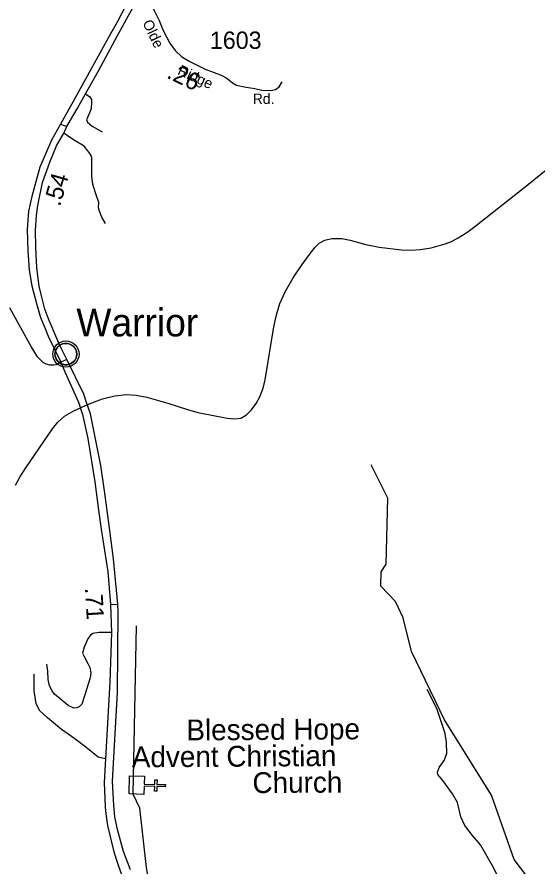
# Model space of a CAD drawing. Extents: x 1159738 to 1321356, y 736314 to 882035.
# Drawn here: x 1240347 to 1244087, y 813904 to 820010 of the extents above; entities that cross this region are included whole.
import ezdxf

# ---------------------------------------------------------------- set-up
doc = ezdxf.new("R2010")
doc.units = 0
for name, color, linetype in [('Exist Civil Demographics Community CELL', 7, 'Continuous'), ('Exist Civil Demographics Community Label', 7, 'Continuous'), ('Exist Cultural Church CELL', 7, 'Continuous'), ('Exist Cultural Church Label', 7, 'Continuous'), ('Exist Hydrographic Creek Single Shore', 7, 'Continuous'), ('Exist Hydrographic Misc Water Feature', 7, 'Continuous'), ('Exist Road Non-System Type 51', 7, 'Continuous'), ('Exist Road Primary US Divided Attributed', 7, 'Continuous'), ('Exist Road Primary US Mileage Hundredths English Label', 7, 'Continuous'), ('Exist Road Secondary Mileage Hundredths English Label', 7, 'Continuous'), ('Exist Road Secondary Type 51 Attributed', 7, 'Continuous'), ('Exist Road Secondary Type 51 Label', 7, 'Continuous'), ('Exist Road Secondary Type 51 Number Label', 7, 'Continuous')]:
    doc.layers.add(name, color=color, linetype=linetype)

msp = doc.modelspace()

# ---------------------------------------------------------------- linework, layer by layer
at = {"layer": 'Exist Civil Demographics Community CELL'}
msp.add_lwpolyline([(1240620.9, 817597.9), (1240621.9, 817603.5), (1240623.6, 817610.1), (1240626.6, 817617.3), (1240629.5, 817623), (1240632.8, 817628.8), (1240636.6, 817633.9), (1240640.5, 817638.3), (1240645.1, 817642.9), (1240650.7, 817647.5), (1240656.1, 817651.1), (1240661, 817654), (1240666, 817656.4), (1240671.5, 817658.7), (1240677.1, 817660.6), (1240681.4, 817661.7), (1240686.3, 817662.4), (1240690.4, 817663.2), (1240696.8, 817663.4), (1240701.2, 817663.3), (1240706.9, 817663.1), (1240711.8, 817662.3), (1240716.7, 817661.3), (1240721.7, 817659.9), (1240726.9, 817658), (1240733.5, 817655.1), (1240739.8, 817651.6), (1240744.8, 817648), (1240750, 817644), (1240753.3, 817640.9), (1240757.4, 817636.5), (1240761.3, 817631.8), (1240764.4, 817627.2), (1240767.5, 817622.2), (1240770, 817617), (1240772, 817612), (1240773.6, 817607), (1240774.8, 817602.4), (1240775.9, 817596.4), (1240776.6, 817591.7), (1240776.8, 817585.7), (1240776.6, 817579.9), (1240776.1, 817574.2), (1240775.1, 817568.7), (1240773.5, 817562.6), (1240771.6, 817556.7), (1240769.3, 817551.7), (1240766.2, 817545.7), (1240762.9, 817540.3), (1240759.4, 817535.6), (1240755.2, 817530.9), (1240749.9, 817525.9), (1240744.9, 817521.8), (1240739.9, 817518.4), (1240735.6, 817515.9), (1240728.7, 817512.6), (1240721.6, 817509.9), (1240715.7, 817508.5), (1240709.1, 817507.2), (1240704.6, 817506.7), (1240700.1, 817506.4), (1240694.5, 817506.4), (1240690.3, 817506.8), (1240684.6, 817507.6), (1240678.7, 817508.9), (1240674.1, 817510.2), (1240669, 817512.1), (1240664.4, 817514), (1240660.4, 817516.3), (1240653.6, 817520.4), (1240648.1, 817524.6), (1240643.1, 817529.1), (1240638.7, 817534), (1240635.5, 817537.9), (1240632.5, 817542.1), (1240628.4, 817549.2), (1240626.7, 817552.8), (1240625, 817556.8), (1240622.4, 817565), (1240620.9, 817572), (1240620.2, 817577.2), (1240619.9, 817583.5), (1240619.8, 817588.2), (1240620.3, 817594.7)], close=True, dxfattribs=at)
for centre, radius in [((1240698.5, 817585.5), 94.3), ((1240698.2, 817585.8), 76.7)]:
    msp.add_circle(centre, radius, dxfattribs=at)
at = {"layer": 'Exist Cultural Church CELL'}
msp.add_lwpolyline([(1241262.8, 814550.2), (1241261.6, 814493.3), (1241337.7, 814491.5), (1241338.5, 814523.5), (1241354.4, 814523.1), (1241353.7, 814491.1), (1241413.8, 814489.6), (1241413.4, 814473.6), (1241353.3, 814475.1), (1241352.5, 814443.1), (1241336.5, 814443.4), (1241337.3, 814475.4), (1241261.2, 814477.3), (1241259.7, 814419.6), (1241153.3, 814422.2), (1241156.4, 814552.8)], close=True, dxfattribs=at)
at = {"layer": 'Exist Hydrographic Creek Single Shore'}
for points in [[(1244051.5, 813781.7), (1243922.5, 813951.7), (1243759.5, 814414.5), (1243422.5, 814956.3), (1243185.5, 815446.9), (1243124.5, 815687.8), (1243069.5, 815807), (1242964.4, 815917.5), (1242966.5, 816019.2), (1243001.4, 816074.3), (1243013.4, 816550), (1242894.4, 816788.8)], [(1241293.9, 813795.8), (1241277.5, 813893.1), (1241230.5, 814320.8), (1241182.4, 814420.2), (1241205.5, 815631.1)]]:
    msp.add_lwpolyline(points, dxfattribs=at)
at = {"layer": 'Exist Hydrographic Misc Water Feature'}
msp.add_lwpolyline([(1240335.4, 816641.8), (1240367.4, 816699.4), (1240409.4, 816766.9), (1240602.4, 817047.4), (1240640.4, 817095.2), (1240689.4, 817138.8), (1240755.4, 817177.7), (1240865.4, 817226.8), (1240962.4, 817262.8), (1241051.4, 817285.3), (1241135.4, 817293.8), (1241204.5, 817289.4), (1241280.4, 817275.9), (1241431.4, 817233.8), (1241572.4, 817186.9), (1241647.4, 817165.8), (1241736.5, 817147.7), (1241858.4, 817124.4), (1241910.5, 817119.6), (1241956.4, 817125.7), (1241996.5, 817147.6), (1242034.4, 817184.6), (1242067.4, 817230.2), (1242094.4, 817277.8), (1242118.4, 817339.7), (1242132.4, 817401.2), (1242194.4, 817780.4), (1242212.4, 817868.2), (1242236.4, 817948.4), (1242277.4, 818038.1), (1242333.4, 818133.2), (1242397.4, 818228.9), (1242464.4, 818320.6), (1242491.4, 818354.7), (1242521.4, 818384.2), (1242560.4, 818405.9), (1242610.4, 818416.7), (1242684.4, 818415.9), (1242744.4, 818405.4), (1242856.5, 818372.6), (1242951.4, 818354.2), (1243111.4, 818336.2), (1243179.4, 818333.4), (1243249.4, 818337.2), (1243325.4, 818350.6), (1243426.4, 818377.7), (1243471.4, 818395.7), (1243519.4, 818420.7), (1243582.4, 818460.9), (1243639.5, 818502.2), (1244013.5, 818798.9), (1244214.4, 818961.9)], dxfattribs=at)
at = {"layer": 'Exist Road Non-System Type 51'}
for p, q in [((1241027.5, 815583.7), (1240964.1, 815583.6)), ((1240982.8, 814675.7), (1240930.2, 814687.6))]:
    msp.add_line(p, q, dxfattribs=at)
for points in [[(1240840.2, 819457.9), (1240871.5, 819436), (1240883, 819416.7), (1240883, 819401.3), (1240879.2, 819349.9), (1240868.9, 819321.7), (1240845.8, 819270.3), (1240853.5, 819252.3), (1240888.2, 819225.3), (1240958.8, 819184.2)], [(1240659, 819239.5), (1240706, 819221.7)], [(1240984.5, 818524.9), (1240957.6, 818569.9), (1240939.6, 818613.6), (1240931.9, 818638), (1240935.7, 818675.2), (1240919, 818722.8), (1240892.1, 818806.3), (1240885.7, 818864.1), (1240884.4, 818933.5), (1240884.4, 818996.4), (1240883.1, 819008), (1240870.3, 819028.5), (1240856.1, 819046.5), (1240830.5, 819081.2), (1240766.3, 819118.4), (1240730.4, 819139.8), (1240682.5, 819174.1)], [(1241018.9, 815784.2), (1241072.8, 815786.5)], [(1240964.1, 815583.6), (1240937.6, 815583.6), (1240893.1, 815576.2), (1240873.3, 815561.3), (1240856, 815539), (1240828.7, 815477.1), (1240818.8, 815435), (1240828.7, 815410.3), (1240856, 815360.7), (1240870.8, 815331), (1240878.2, 815293.9), (1240873.3, 815256.7), (1240833.7, 815135.4), (1240813.9, 815068.6), (1240794.1, 815048.8), (1240776.8, 815041.3), (1240754.5, 815038.9), (1240714.9, 815058.7), (1240657.9, 815105.7), (1240615.9, 815140.4), (1240598.5, 815165.1), (1240581.2, 815199.8), (1240571.3, 815244.4), (1240568.8, 815306.3), (1240561.4, 815355.8)], [(1240930.2, 814687.6), (1240841.1, 814759.1), (1240761.9, 814818.1), (1240667.8, 814885), (1240566.4, 814969.1), (1240509.4, 815023.6), (1240484.7, 815073.1), (1240469.8, 815164.7), (1240469.8, 815283.5)], [(1243681.8, 814056.8), (1243623, 814122.7), (1243567.7, 814195.1), (1243540.1, 814258.9), (1243514.6, 814361.1), (1243478.4, 814422.8), (1243410.4, 814518.5), (1243374.2, 814563.2), (1243372.1, 814580.2), (1243382.7, 814612.2), (1243418.9, 814663.2), (1243438, 814714.3), (1243436, 814791.7), (1243427.5, 814857.6), (1243365.8, 815036.4), (1243297.8, 815174.7)]]:
    msp.add_lwpolyline(points, dxfattribs=at)
at = {"layer": 'Exist Road Primary US Divided Attributed'}
for points in [[(1241198.8, 820226.7), (1241097.4, 820031.5), (1241066.7, 819972.7), (1241018.9, 819889.7), (1240763.3, 819422.8), (1240659, 819239.5), (1240595, 819124.9), (1240511.6, 818929.7), (1240452.6, 818719.9), (1240430.2, 818612.4), (1240419.3, 818482.6), (1240424.4, 818329.2), (1240434, 818188), (1240454.3, 818075.8), (1240486.9, 817948.6), (1240515.4, 817848.4), (1240548.2, 817769.6), (1240571.2, 817715.2), (1240662.3, 817527.9)], [(1240704.8, 817546.9), (1240663.6, 817629.2), (1240640, 817680.4), (1240577.4, 817827.3), (1240547.6, 817909), (1240524.2, 817995.7), (1240505.9, 818073.5), (1240489.8, 818207), (1240482.4, 818351.1), (1240479.5, 818476.7), (1240487, 818582.5), (1240496.8, 818654.9), (1240530.6, 818818.6), (1240583.8, 818966.2), (1240630.9, 819083.3), (1240682.5, 819174.1), (1240706, 819221.7), (1240731.4, 819267.9), (1240779.4, 819348.8), (1240840.2, 819457.9), (1240934, 819622.3), (1241067.7, 819872.3), (1241135.3, 819993), (1241236.7, 820181.8)], [(1241163.3, 813875.9), (1241113.5, 814007.4), (1241070, 814167.2), (1241051.1, 814258.9), (1241043.1, 814340.1), (1241033.3, 814515.2), (1241068.8, 815151.1), (1241074.5, 815729.1), (1241072.8, 815786.5), (1241041.8, 816114.4), (1241015.5, 816317.7), (1240996, 816461.7), (1240973.7, 816619.9), (1240950.3, 816785.2), (1240876.2, 817157), (1240847.6, 817238.2), (1240826.3, 817296.8), (1240704.8, 817546.9)], [(1240662.3, 817527.9), (1240690.4, 817458.9), (1240787.9, 817239.4), (1240817.7, 817151.2), (1240856.6, 816978.9), (1240905.4, 816666.4), (1240934, 816463.4), (1240951.8, 816326.9), (1241000.6, 816019.8), (1241018.9, 815784.2), (1241027.5, 815583.7), (1241014.7, 815229.7), (1240982.8, 814675.7), (1240973.7, 814505.4), (1240980.6, 814329.8), (1240986.2, 814278.4), (1240997.7, 814195.7), (1241025.9, 814075.3), (1241043.5, 814006.8), (1241072.8, 813918.4), (1241101.9, 813836)]]:
    msp.add_lwpolyline(points, dxfattribs=at)
at = {"layer": 'Exist Road Secondary Type 51 Attributed'}
msp.add_line((1240704.8, 817546.9), (1240662.3, 817527.9), dxfattribs=at)
for points in [[(1241236.7, 820181.8), (1241290.1, 820150.8), (1241333.2, 820056), (1241369.5, 819985), (1241398, 819911.7), (1241445.1, 819822.6), (1241484.7, 819768.1), (1241531.7, 819723.5), (1241591.1, 819688.9), (1241643.1, 819664.1), (1241700, 819634.4), (1241764.4, 819609.6), (1241816.4, 819592.3), (1241856, 819570), (1241898, 819535.4), (1241925.3, 819520.5), (1241994.6, 819505.6), (1242056.5, 819495.7), (1242108.4, 819483.4), (1242172.8, 819480.9), (1242205, 819488.3), (1242232.2, 819508.1), (1242254.5, 819542.8)], [(1240662.3, 817527.9), (1240627.9, 817508.9), (1240611.8, 817506.1), (1240583.1, 817504.9), (1240555.7, 817512.9), (1240538.1, 817523.5), (1240494.4, 817565.9), (1240449.5, 817640.4), (1240350.8, 817818.3), (1240294.3, 817917.2)], [(1243810.3, 813821), (1243767.5, 813906.7), (1243681.8, 814056.8)]]:
    msp.add_lwpolyline(points, dxfattribs=at)

# ---------------------------------------------------------------- texts
at = {"layer": 'Exist Civil Demographics Community Label'}
msp.add_text('Warrior', height=200, dxfattribs=at).set_placement((1240773.7, 817712.7))
at = {"layer": 'Exist Cultural Church Label'}
for s, p in [('Blessed Hope', (1241565.6, 814807.2)), ('Advent Christian ', (1241173, 814613.6)), ('Church', (1242040.8, 814428.3))]:
    msp.add_text(s, height=150, rotation=0.37726, dxfattribs=at).set_placement(p)
at = {"layer": 'Exist Road Primary US Mileage Hundredths English Label'}
for s, rotation, p in [('.54', 73.8492, (1240655.9, 818642.1)), ('.71', 273.30086, (1240835.5, 815903.9))]:
    msp.add_text(s, height=125, rotation=rotation, dxfattribs=at).set_placement(p)
at = {"layer": 'Exist Road Secondary Mileage Hundredths English Label'}
msp.add_text('.26', height=125, rotation=334.52971, dxfattribs=at).set_placement((1241416.7, 819574.9))
at = {"layer": 'Exist Road Secondary Type 51 Label'}
for s, rotation, p in [('Olde', 295.48634, (1241247.7, 819968.6)), ('Ridge', 335.19806, (1241496.1, 819599.9))]:
    msp.add_text(s, height=75, rotation=rotation, dxfattribs=at).set_placement(p)
msp.add_text('Rd.', height=75, dxfattribs=at).set_placement((1242042.5, 819384.3))
at = {"layer": 'Exist Road Secondary Type 51 Number Label'}
msp.add_text('1603', height=125, dxfattribs=at).set_placement((1241734, 819780.2))

doc.saveas('drawing.dxf')
